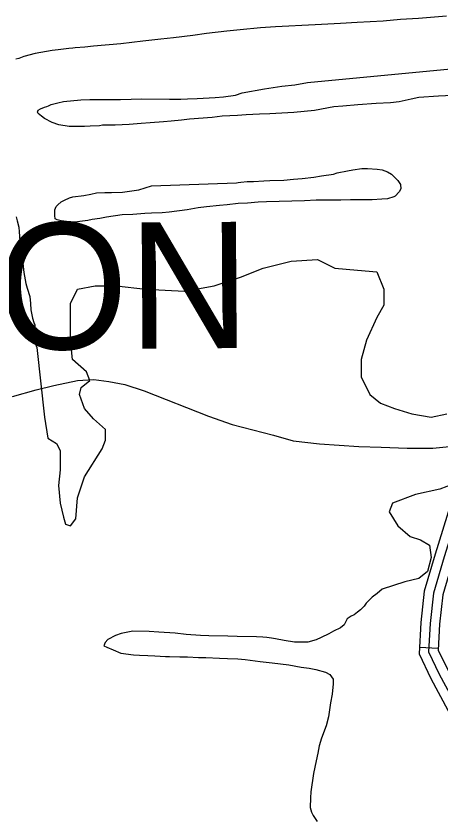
# Model space of a CAD drawing. Extents: x 3355724 to 3393621, y 594744 to 620174.
# Drawn here: x 3388500 to 3389174, y 606407 to 607680 of the extents above; entities that cross this region are included whole.
import ezdxf

# ---------------------------------------------------------------- set-up
doc = ezdxf.new("R2010")
doc.units = 0
for name, color, linetype in [('V-ROAD-CNTR', 7, 'Continuous'), ('V-SITE-VEGE', 7, 'Continuous'), ('V-TOPO-GNAM-IDEN', 7, 'Continuous'), ('V-TOPO-SHOR', 7, 'Continuous')]:
    doc.layers.add(name, color=color, linetype=linetype)

msp = doc.modelspace()

# ---------------------------------------------------------------- linework, layer by layer
at = {"layer": 'V-ROAD-CNTR'}
msp.add_line((3389169.4, 606678.4), (3389139.4, 606679.9), dxfattribs=at)
for points in [[(3389287.8, 607211.2), (3389280.2, 607188.6), (3389268.2, 607145.4), (3389247.5, 607063), (3389223, 606965), (3389178.6, 606823.2), (3389162, 606766), (3389156.5, 606717.9), (3389154.1, 606672.7), (3389171, 606637.5), (3389197.5, 606588), (3389241.2, 606519.9)], [(3389267.5, 607198), (3389265.8, 607193), (3389253.7, 607149.3), (3389232.9, 607066.6), (3389208.5, 606969.1), (3389164.2, 606827.5), (3389147.2, 606769), (3389141.5, 606719.2), (3389138.9, 606669.7), (3389157.6, 606630.7), (3389184.6, 606580.4), (3389228.3, 606512.2), (3389248.3, 606476.9), (3389260.5, 606451), (3389262.1, 606429.7), (3389262.4, 606408.2), (3389257.1, 606360), (3389239, 606278.5), (3389212.9, 606170.1), (3389196, 606073)], [(3389299.8, 607199.8), (3389294.5, 607184.2), (3389282.7, 607141.6), (3389262, 607059.3), (3389237.4, 606961), (3389192.9, 606818.8), (3389176.7, 606763), (3389171.4, 606716.7), (3389169.3, 606675.7), (3389184.3, 606644.3), (3389210.5, 606595.6), (3389254, 606527.7), (3389275, 606490.7), (3389290, 606458.8), (3389292.1, 606431.1), (3389292.5, 606406.8), (3389286.7, 606355.1), (3389268.2, 606271.7), (3389242.3, 606164.1), (3389225.3, 606066.4)]]:
    msp.add_lwpolyline(points, dxfattribs=at)
at = {"layer": 'V-SITE-VEGE'}
for p, q in [((3389182.4, 607679.8), (3389137.9, 607676.2)), ((3389014.4, 607667.9), (3388974, 607665.7)), ((3389041, 607669.5), (3389014.4, 607667.9)), ((3389081.8, 607671.6), (3389041, 607669.5)), ((3389109.5, 607674.3), (3389081.8, 607671.6)), ((3389137.9, 607676.2), (3389109.5, 607674.3)), ((3388834.1, 607655.7), (3388802, 607652.3)), ((3388855.2, 607658), (3388834.1, 607655.7)), ((3388887.7, 607661), (3388855.2, 607658)), ((3388911.4, 607662.6), (3388887.7, 607661)), ((3388974, 607665.7), (3388911.4, 607662.6)), ((3388729.5, 607643.2), (3388701.1, 607640.2)), ((3388749.6, 607645.2), (3388729.5, 607643.2)), ((3388780.5, 607648.9), (3388749.6, 607645.2)), ((3388802, 607652.3), (3388780.5, 607648.9)), ((3388583.7, 607628.5), (3388567, 607626.5)), ((3388589.9, 607628.8), (3388583.7, 607628.5)), ((3388594, 607629.5), (3388589.9, 607628.8)), ((3388608.9, 607630.4), (3388594, 607629.5)), ((3388622.7, 607632.1), (3388608.9, 607630.4)), ((3388666.1, 607636.1), (3388622.7, 607632.1)), ((3388701.1, 607640.2), (3388666.1, 607636.1)), ((3388512.3, 607615.7), (3388504.2, 607612.8)), ((3388530.2, 607620.6), (3388512.3, 607615.7)), ((3388557.1, 607625.5), (3388530.2, 607620.6)), ((3388567, 607626.5), (3388557.1, 607625.5)), ((3388504.2, 607612.8), (3388499.9, 607611.8)), ((3388500, 607361.7), (3388501.7, 607355.5)), ((3388501.7, 607355.5), (3388504.2, 607345.6)), ((3388504.2, 607345.6), (3388505.2, 607338.3)), ((3388505.2, 607338.3), (3388506.2, 607323.8)), ((3388506.2, 607323.8), (3388507.5, 607311)), ((3388507.5, 607311), (3388510.6, 607288.4)), ((3388510.6, 607288.4), (3388512.3, 607273.8)), ((3388891.7, 607280.4), (3388936.1, 607291.5)), ((3388936.1, 607291.5), (3388977.7, 607294.2)), ((3388977.7, 607294.2), (3389005.4, 607280.4)), ((3388512.3, 607273.8), (3388515.8, 607256.3)), ((3388855.6, 607266.5), (3388891.7, 607280.4)), ((3389005.4, 607280.4), (3389041.5, 607277.6)), ((3389041.5, 607277.6), (3389072, 607274.8)), ((3389072, 607274.8), (3389083.1, 607247.1)), ((3388814, 607252.6), (3388855.6, 607266.5)), ((3388515.8, 607256.3), (3388517.9, 607248.7)), ((3388517.9, 607248.7), (3388521.8, 607235.9)), ((3388586.5, 607224.8), (3388597.6, 607247.1)), ((3388597.6, 607247.1), (3388625.4, 607252.6)), ((3388625.4, 607252.6), (3388658.7, 607252.6)), ((3388658.7, 607252.6), (3388705.8, 607247.1)), ((3388705.8, 607247.1), (3388766.9, 607244.3)), ((3388766.9, 607244.3), (3388814, 607252.6)), ((3389083.1, 607247.1), (3389083.1, 607222.1)), ((3388521.8, 607235.9), (3388523.1, 607224.6)), ((3388523.1, 607224.6), (3388523.7, 607214.8)), ((3388586.5, 607208.2), (3388586.5, 607224.8)), ((3389083.1, 607222.1), (3389072, 607202.6)), ((3388523.7, 607214.8), (3388526.2, 607201.3)), ((3388526.2, 607201.3), (3388528.3, 607194.7)), ((3388586.5, 607166.6), (3388586.5, 607208.2)), ((3389072, 607202.6), (3389055.4, 607166.6)), ((3388528.3, 607194.7), (3388529.7, 607191)), ((3388529.7, 607191), (3388529.9, 607167.7)), ((3388529.9, 607167.7), (3388530.5, 607161.9)), ((3388530.5, 607161.9), (3388533, 607155)), ((3388589.3, 607136), (3388586.5, 607166.6)), ((3389055.4, 607166.6), (3389047, 607136)), ((3388533, 607155), (3388544.9, 607044.4)), ((3388611.5, 607116.6), (3388589.3, 607136)), ((3389047, 607136), (3389047, 607108.3)), ((3388617, 607102.7), (3388611.5, 607116.6)), ((3389047, 607108.3), (3389060.9, 607080.5)), ((3388603.2, 607091.6), (3388617, 607102.7)), ((3388600.4, 607080.5), (3388603.2, 607091.6)), ((3388608.7, 607058.3), (3388600.4, 607080.5)), ((3389060.9, 607080.5), (3389077.6, 607066.6)), ((3388622.6, 607041.7), (3388608.7, 607058.3)), ((3389077.6, 607066.6), (3389099.8, 607058.3)), ((3389099.8, 607058.3), (3389127.5, 607050)), ((3388544.9, 607044.4), (3388550.5, 607011.1)), ((3389127.5, 607050), (3389158, 607044.4)), ((3389158, 607044.4), (3389183, 607050)), ((3388642, 607025), (3388622.6, 607041.7)), ((3388642, 607008.3), (3388642, 607025)), ((3388550.5, 607011.1), (3388564.3, 607002.8)), ((3388636.5, 606994.5), (3388642, 607008.3)), ((3388564.3, 607002.8), (3388569.9, 606991.7)), ((3388608.7, 606950.1), (3388636.5, 606994.5)), ((3388569.9, 606991.7), (3388569.9, 606961.2)), ((3388569.9, 606961.2), (3388567.1, 606936.2)), ((3388597.6, 606916.8), (3388608.7, 606950.1)), ((3388567.1, 606936.2), (3388569.9, 606908.4)), ((3389171.9, 606930.6), (3389133, 606922.3)), ((3389194.1, 606939), (3389171.9, 606930.6)), ((3388594.9, 606883.4), (3388597.6, 606916.8)), ((3389133, 606922.3), (3389097, 606908.4)), ((3388569.9, 606908.4), (3388575.4, 606886.2)), ((3389097, 606908.4), (3389091.4, 606894.5)), ((3389091.4, 606894.5), (3389105.3, 606872.3)), ((3388575.4, 606886.2), (3388578.2, 606875.1)), ((3388586.5, 606872.3), (3388594.9, 606883.4)), ((3388578.2, 606875.1), (3388586.5, 606872.3)), ((3389105.3, 606872.3), (3389124.7, 606855.7)), ((3389124.7, 606855.7), (3389141.4, 606850.1)), ((3389141.4, 606850.1), (3389155.2, 606841.8)), ((3389155.2, 606841.8), (3389158, 606822.4)), ((3389158, 606822.4), (3389152.5, 606800.2)), ((3389138.6, 606789.1), (3389116.4, 606783.5)), ((3389152.5, 606800.2), (3389138.6, 606789.1)), ((3389116.4, 606783.5), (3389080.4, 606772.4)), ((3389072.3, 606765.2), (3389064.6, 606759.5)), ((3389080.4, 606772.4), (3389072.3, 606765.2)), ((3389055, 606750.1), (3389052.1, 606745.4)), ((3389064.6, 606759.5), (3389055, 606750.1)), ((3389046.2, 606739.2), (3389041.4, 606735.7)), ((3389052.1, 606745.4), (3389046.2, 606739.2)), ((3389025, 606724.9), (3389020.1, 606715.8)), ((3389031.2, 606729.2), (3389025, 606724.9)), ((3389035.9, 606731.7), (3389031.2, 606729.2)), ((3389041.4, 606735.7), (3389035.9, 606731.7)), ((3389020.1, 606715.8), (3389014.6, 606711.1)), ((3388666.9, 606701.9), (3388657.7, 606698.7)), ((3388685.1, 606705.4), (3388666.9, 606701.9)), ((3388711, 606705.2), (3388685.1, 606705.4)), ((3388726.6, 606703.9), (3388711, 606705.2)), ((3388752.4, 606702.2), (3388726.6, 606703.9)), ((3388769.5, 606700.3), (3388752.4, 606702.2)), ((3388792.4, 606698.6), (3388769.5, 606700.3)), ((3388996, 606701.5), (3388983.9, 606695.4)), ((3389003.3, 606705.4), (3388996, 606701.5)), ((3389014.6, 606711.1), (3389003.3, 606705.4)), ((3388641.3, 606687.6), (3388639.4, 606682.5)), ((3388645.7, 606692.3), (3388641.3, 606687.6)), ((3388657.7, 606698.7), (3388645.7, 606692.3)), ((3388805.9, 606698.1), (3388792.4, 606698.6)), ((3388835.8, 606697.8), (3388805.9, 606698.1)), ((3388850.7, 606697), (3388835.8, 606697.8)), ((3388881.3, 606696.7), (3388850.7, 606697)), ((3388891.5, 606696.2), (3388881.3, 606696.7)), ((3388897.6, 606695.8), (3388891.5, 606696.2)), ((3388904.9, 606694.7), (3388897.6, 606695.8)), ((3388911.5, 606693.5), (3388904.9, 606694.7)), ((3388924.9, 606690.8), (3388911.5, 606693.5)), ((3388941.3, 606688.1), (3388924.9, 606690.8)), ((3388952.2, 606688), (3388941.3, 606688.1)), ((3388962.4, 606688.3), (3388952.2, 606688)), ((3388975.9, 606691.8), (3388962.4, 606688.3)), ((3388983.9, 606695.4), (3388975.9, 606691.8)), ((3388639.4, 606682.5), (3388643.7, 606680.3)), ((3388643.7, 606680.3), (3388653.9, 606675.8)), ((3388653.9, 606675.8), (3388665.9, 606671)), ((3388665.9, 606671), (3388686.2, 606668.3)), ((3388686.2, 606668.3), (3388695.7, 606667.8)), ((3388695.7, 606667.8), (3388708.8, 606667)), ((3388708.8, 606667), (3388720.1, 606666.5)), ((3388720.1, 606666.5), (3388737.2, 606665.6)), ((3388737.2, 606665.6), (3388743.4, 606665.6)), ((3388743.4, 606665.6), (3388759.7, 606665)), ((3388759.7, 606665), (3388771.8, 606664.9)), ((3388771.8, 606664.9), (3388789.2, 606664.1)), ((3388789.2, 606664.1), (3388800.9, 606663.9)), ((3388800.9, 606663.9), (3388822.7, 606663)), ((3388822.7, 606663), (3388835.1, 606662.2)), ((3388835.1, 606662.2), (3388851.8, 606661.7)), ((3388851.8, 606661.7), (3388863.5, 606660.5)), ((3388863.5, 606660.5), (3388887.1, 606657.7)), ((3388887.1, 606657.7), (3388906, 606655.3)), ((3388906, 606655.3), (3388932.6, 606652.2)), ((3388932.6, 606652.2), (3388951.8, 606648.7)), ((3388951.8, 606648.7), (3388964.5, 606647.2)), ((3388964.5, 606647.2), (3388975.4, 606644.9)), ((3388975.4, 606644.9), (3388990.7, 606640.7)), ((3388990.7, 606640.7), (3388997.6, 606637)), ((3388997.6, 606637), (3389003, 606629.7)), ((3389003, 606629.7), (3389002.9, 606622.1)), ((3389002.9, 606622.1), (3389000.9, 606605.7)), ((3389000.9, 606605.7), (3388998.6, 606591.9)), ((3388998.6, 606591.9), (3388995.2, 606570.1)), ((3388995.2, 606570.1), (3388991.7, 606555.9)), ((3388991.7, 606555.9), (3388984.3, 606535.9)), ((3388984.3, 606535.9), (3388980.5, 606524)), ((3388980.5, 606524), (3388978.2, 606512.3)), ((3388978.2, 606512.3), (3388975.6, 606500.3)), ((3388975.6, 606500.3), (3388971.8, 606480.3)), ((3388971.8, 606480.3), (3388967.5, 606450.9)), ((3388967.5, 606450.9), (3388966.7, 606441.8)), ((3388966.7, 606441.8), (3388966.5, 606426.2)), ((3388966.5, 606426.2), (3388968.3, 606419.2)), ((3388968.3, 606419.2), (3388970.8, 606413.4)), ((3388970.8, 606413.4), (3388977.3, 606404.2))]:
    msp.add_line(p, q, dxfattribs=at)
msp.add_lwpolyline([(3389191.8, 607553.8), (3389169.9, 607552.9), (3389138.6, 607550.7), (3389126.2, 607548.2), (3389107.2, 607544), (3389093.7, 607542.3), (3389070.8, 607541.1), (3389041.6, 607539.2), (3389017.9, 607537.2), (3389003.7, 607535.9), (3388973.1, 607530.3), (3388940.3, 607527), (3388902.4, 607524.8), (3388886, 607524.2), (3388864.9, 607523.3), (3388851.1, 607522.3), (3388827, 607521.1), (3388811, 607519.1), (3388774.9, 607516.5), (3388762.5, 607514.8), (3388746.1, 607513.5), (3388733.7, 607512.1), (3388712.6, 607510.9), (3388698.4, 607509.9), (3388679.5, 607507.9), (3388668.5, 607507.6), (3388656.9, 607507), (3388650.7, 607507.1), (3388637.2, 607506.8), (3388632.1, 607506.1), (3388617.5, 607505.5), (3388608.8, 607504.9), (3388594.6, 607504.7), (3388584.4, 607504.8), (3388567.7, 607507.5), (3388557.5, 607511.2), (3388545.2, 607517.5), (3388540.5, 607521.5), (3388535.1, 607525.6), (3388534, 607527.8), (3388535.1, 607530.7), (3388538.8, 607532.8), (3388545.4, 607535.3), (3388548.6, 607536.4), (3388551.6, 607537.8), (3388555.6, 607539.6), (3388566.2, 607542.4), (3388575.3, 607544.5), (3388603, 607547.2), (3388617.2, 607547.8), (3388647.8, 607547.5), (3388665.6, 607547.7), (3388699.5, 607548.5), (3388743.5, 607548.1), (3388761.4, 607548.3), (3388771.9, 607548.9), (3388786.9, 607549.5), (3388815.6, 607551.1), (3388829.1, 607552), (3388847.7, 607554.8), (3388858.7, 607558), (3388893.7, 607564.5), (3388921.4, 607568.7), (3388941.8, 607571), (3388961.9, 607574.8), (3389222.4, 607599.4)], dxfattribs=at)
msp.add_lwpolyline([(3388715, 607410.7), (3388849.4, 607415.7), (3388852.3, 607416), (3388856.3, 607416.7), (3388866.5, 607417.7), (3388876.3, 607418), (3388892.7, 607418.9), (3388902.5, 607419.2), (3388924.4, 607420.1), (3388939.7, 607421.4), (3388953.5, 607422.4), (3388972.1, 607424.8), (3388984.5, 607426.8), (3389003.1, 607429.6), (3389009.3, 607431.3), (3389025.4, 607434.8), (3389034.1, 607436.2), (3389048, 607438.3), (3389057.1, 607438.5), (3389072.7, 607437.3), (3389080.4, 607436.1), (3389089.1, 607433.2), (3389095.2, 607429.5), (3389105, 607419.5), (3389109.6, 607412.9), (3389109.9, 607406), (3389107.4, 607401.7), (3389101.1, 607394.8), (3389098.9, 607393.4), (3389089, 607390.2), (3389079.9, 607389.6), (3389064.6, 607389), (3389050.4, 607388.7), (3389030.1, 607388.9), (3389015.1, 607388.3), (3388991.5, 607388.5), (3388975.8, 607388.3), (3388957.2, 607387.4), (3388896.8, 607385.8), (3388883.7, 607385.2), (3388866.9, 607383.5), (3388852.3, 607382.9), (3388834.8, 607380.9), (3388822.8, 607379.9), (3388801.7, 607377.5), (3388788.6, 607376.2), (3388771.1, 607372.7), (3388743, 607369.3), (3388731.7, 607368.3), (3388714.6, 607367.4), (3388704.4, 607367.1), (3388685.4, 607365.8), (3388668.3, 607364.9), (3388643.2, 607361.5), (3388633, 607359.4), (3388620.6, 607357.7), (3388613.6, 607355.9), (3388601.2, 607354.6), (3388593.6, 607353.6), (3388580.1, 607354.4), (3388571.4, 607355.6), (3388565.2, 607357.1), (3388562.3, 607358.6), (3388561.6, 607363.7), (3388561.7, 607373.2), (3388563.6, 607378.2), (3388566.2, 607380.8), (3388571.7, 607385.5), (3388576.8, 607388.3), (3388584.8, 607391.9), (3388590.3, 607393.3), (3388607.4, 607395.7), (3388618.7, 607397.8), (3388627.5, 607399.9), (3388641, 607400.5), (3388651.2, 607400.4), (3388669, 607401), (3388676.3, 607402), (3388694.5, 607404.7)], close=True, dxfattribs=at)
at = {"layer": 'V-TOPO-SHOR'}
msp.add_lwpolyline([(3388494.3, 607077.1), (3388531.8, 607087.7), (3388560.2, 607094.8), (3388597.7, 607102.7), (3388623.2, 607104.3), (3388647, 607101.3), (3388672.5, 607096.5), (3388703.4, 607086.2), (3388805.3, 607046), (3388842.6, 607032.9), (3388875.4, 607024.3), (3388908.2, 607015.8), (3388939.2, 607007.3), (3388981.1, 607002.4), (3389043.2, 606998.1), (3389078.8, 606996.9), (3389119.9, 606995.6), (3389160.9, 606995.2), (3389219.4, 607001.1)], dxfattribs=at)

# ---------------------------------------------------------------- texts
at = {"layer": 'V-TOPO-GNAM-IDEN'}
msp.add_text('ASCENSION', height=200, rotation=0.3574, dxfattribs=at).set_placement((3387296.4, 607144.3))

doc.saveas('drawing.dxf')
